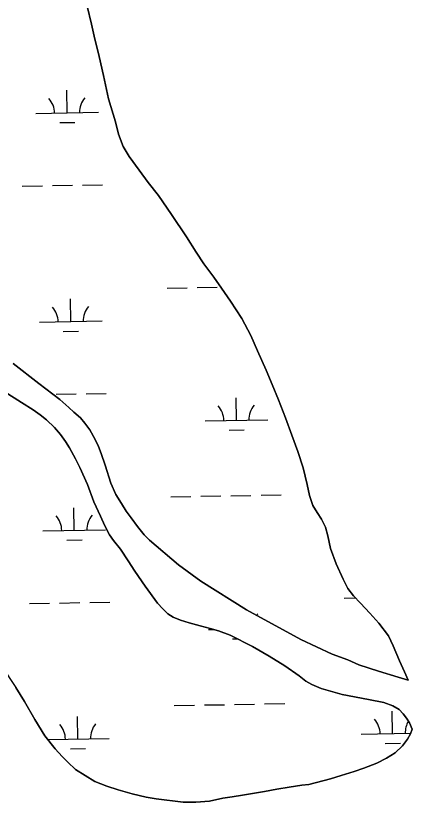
# Model space of a CAD drawing. Extents: x 3892998 to 3931244, y 278583 to 304547.
# Drawn here: x 3916681 to 3917313, y 291206 to 292459 of the extents above; entities that cross this region are included whole.
import ezdxf

# ---------------------------------------------------------------- set-up
doc = ezdxf.new("R2010")
doc.units = 0
doc.layers.add('V-TOPO-SHOR', color=7, linetype='Continuous')
doc.layers.add('V-WETL-SWMP', color=7, linetype='Continuous')

msp = doc.modelspace()

# ---------------------------------------------------------------- linework, layer by layer
at = {"layer": 'V-TOPO-SHOR'}
for points in [[(3917161.5, 291667.5), (3917154.5, 291678.8), (3917149.3, 291694.6), (3917145.5, 291712.5), (3917139.1, 291739), (3917130.6, 291765.1), (3917120.9, 291791.2), (3917111.3, 291818.4), (3917100.1, 291847.3), (3917089.7, 291871.9), (3917080, 291894.6), (3917066.2, 291925.1), (3917055.9, 291949.7), (3917041.2, 291977), (3917023.5, 292004.5), (3917009.1, 292025.2), (3916996.6, 292042.6), (3916980.9, 292063.8), (3916968.5, 292082.8), (3916953.3, 292107.2), (3916929.3, 292142.5), (3916908.4, 292173.1), (3916892, 292193.7), (3916877.7, 292213.4), (3916862, 292235.1), (3916852.2, 292250.8), (3916844.7, 292270.4), (3916840.2, 292290.2), (3916828.6, 292326.7), (3916820.8, 292364), (3916814.1, 292394.3), (3916806.2, 292426.7), (3916801.8, 292445.9), (3916794.7, 292474.8)], [(3916676.8, 291905.4), (3916717.8, 291873.5), (3916751.2, 291848), (3916765.8, 291835.1), (3916773.7, 291827.8), (3916784.4, 291818.4), (3916791.2, 291810.3), (3916799.1, 291799.7), (3916807.8, 291783.8), (3916812.7, 291772.8), (3916817.2, 291761.6), (3916823.6, 291743.3), (3916832.6, 291714.5), (3916840.5, 291696.3), (3916849.4, 291682.3), (3916857, 291670), (3916865, 291659.2), (3916874.9, 291645.6), (3916885.5, 291632.3), (3916894.3, 291623.8), (3916940.6, 291584.4), (3916975.9, 291558.3), (3917049.1, 291512.7), (3917135.5, 291465.3), (3917185.5, 291442), (3917210.4, 291432.8), (3917227.9, 291425), (3917259.1, 291414.7)], [(3917313.2, 291322.5), (3917308.6, 291332.3), (3917304, 291340.1), (3917298.9, 291346.8), (3917292.4, 291353.6), (3917282.4, 291359.8), (3917267.8, 291364.9), (3917243.3, 291370), (3917201.6, 291377.8), (3917182.6, 291382.9), (3917168, 291387.2), (3917153.1, 291393.5), (3917143.5, 291399), (3917132.9, 291407.4), (3917109.8, 291423.6), (3917085, 291439), (3917058.7, 291454.1), (3917023, 291472.3), (3917004.5, 291479), (3916991.2, 291482.9), (3916975, 291487.3), (3916957.4, 291491.8), (3916943.9, 291496), (3916932, 291500.8), (3916923.4, 291506.3), (3916915.3, 291514), (3916907.1, 291523.3), (3916887.1, 291550.5), (3916870.7, 291574.5), (3916860.2, 291590.7), (3916848, 291609.2), (3916836.9, 291623.3), (3916830.7, 291632.3), (3916822.9, 291646.3), (3916815.9, 291662), (3916805.7, 291684.5), (3916795.5, 291712.2), (3916783, 291739.3), (3916776.1, 291753.5), (3916766.9, 291770.9), (3916760.4, 291780.9), (3916752.1, 291792), (3916743, 291803.1), (3916730.2, 291815.3), (3916720, 291823.5), (3916708.5, 291831.3), (3916690, 291842.8), (3916662.3, 291860.3)], [(3917306.9, 291400.6), (3917300.7, 291413.9), (3917292.8, 291431.3), (3917282.6, 291455.5), (3917275.1, 291471.2), (3917260, 291491.2), (3917245.6, 291507.1), (3917230.4, 291523), (3917219.4, 291534.9), (3917210.7, 291546.7), (3917203.1, 291561.4), (3917191.6, 291586.2), (3917182.9, 291610.4), (3917178.3, 291630.6), (3917174.6, 291644.5), (3917168.5, 291656.9), (3917161.5, 291667.5)], [(3916658.3, 291423.4), (3916680.9, 291388.9), (3916695.1, 291366.5), (3916711.4, 291338.1), (3916727.3, 291312), (3916743.6, 291291.3), (3916754.9, 291278.8), (3916763.9, 291269.7), (3916776.2, 291258.4), (3916806.9, 291239.2), (3916826.4, 291231.5), (3916844.4, 291225.9), (3916866.7, 291219.5), (3916889.1, 291214.2), (3916904.7, 291211.2), (3916947.9, 291206.3), (3916968.3, 291206), (3916989.9, 291208), (3917010.9, 291212.3), (3917025.9, 291214.9), (3917042.3, 291217.4), (3917077.5, 291223.2), (3917097.3, 291226.6), (3917117.1, 291230)], [(3917259.1, 291414.7), (3917290.9, 291405.3), (3917306.9, 291400.6)], [(3917117.1, 291230), (3917137.2, 291233), (3917148.4, 291234.4), (3917182.8, 291243.3), (3917200, 291248.5), (3917220.6, 291255), (3917235.7, 291260.2), (3917256.7, 291268.2), (3917272.2, 291276), (3917285.9, 291284.9), (3917297.6, 291296), (3917305.8, 291306.5), (3917310.1, 291314.9), (3917313.2, 291322.5)]]:
    msp.add_lwpolyline(points, dxfattribs=at)
at = {"layer": 'V-WETL-SWMP'}
for p, q in [((3916762.8, 292304.6), (3916762.2, 292340.6)), ((3916712.8, 292303.7), (3916812.8, 292305.5)), ((3916751.1, 292289), (3916775.1, 292289.4)), ((3916691.4, 292187.9), (3916723.4, 292188.5)), ((3916739.4, 292188.8), (3916771.4, 292189.3)), ((3916787.4, 292189.6), (3916819.4, 292190.1)), ((3916922.3, 292025.4), (3916954.3, 292026)), ((3916970.3, 292026.2), (3917002.3, 292026.8)), ((3916768.6, 291972), (3916768, 292008)), ((3916718.6, 291971.1), (3916818.6, 291972.9)), ((3916756.8, 291956.4), (3916780.8, 291956.8)), ((3916662.3, 291860.3), (3916690, 291842.8)), ((3916745.2, 291856.1), (3916777.2, 291856.7)), ((3916793.2, 291857), (3916825.2, 291857.5)), ((3917032.8, 291814.7), (3917032.2, 291850.7)), ((3916690, 291842.8), (3916708.5, 291831.3)), ((3916708.5, 291831.3), (3916720, 291823.5)), ((3916720, 291823.5), (3916730.2, 291815.3)), ((3916730.2, 291815.3), (3916743, 291803.1)), ((3916982.8, 291813.8), (3917082.8, 291815.5)), ((3916743, 291803.1), (3916752.1, 291792)), ((3917021, 291799), (3917045, 291799.5)), ((3916752.1, 291792), (3916760.4, 291780.9)), ((3916760.4, 291780.9), (3916766.9, 291770.9)), ((3916766.9, 291770.9), (3916776.1, 291753.5)), ((3916776.1, 291753.5), (3916783, 291739.3)), ((3916783, 291739.3), (3916795.5, 291712.2)), ((3916795.5, 291712.2), (3916805.7, 291684.5)), ((3916805.7, 291684.5), (3916815.9, 291662)), ((3916928, 291692.8), (3916960, 291693.3)), ((3916976, 291693.6), (3917008, 291694.2)), ((3917024, 291694.4), (3917056, 291695)), ((3917072, 291695.3), (3917104, 291695.8)), ((3916774.3, 291639.4), (3916773.7, 291675.4)), ((3916815.9, 291662), (3916822.9, 291646.3)), ((3916822.9, 291646.3), (3916830.7, 291632.3)), ((3916724.3, 291638.5), (3916824.3, 291640.2)), ((3916762.6, 291623.7), (3916786.6, 291624.1)), ((3916830.7, 291632.3), (3916836.9, 291623.3)), ((3916836.9, 291623.3), (3916848, 291609.2)), ((3916848, 291609.2), (3916860.2, 291590.7)), ((3916860.2, 291590.7), (3916870.7, 291574.5)), ((3916870.7, 291574.5), (3916887.1, 291550.5)), ((3916887.1, 291550.5), (3916907.1, 291523.3)), ((3916702.9, 291522.7), (3916734.9, 291523.2)), ((3916750.9, 291523.5), (3916782.9, 291524.1)), ((3916798.9, 291524.3), (3916830.9, 291524.9)), ((3916907.1, 291523.3), (3916915.3, 291514)), ((3917204.8, 291531.4), (3917222.4, 291531.7)), ((3916915.3, 291514), (3916923.4, 291506.3)), ((3916923.4, 291506.3), (3916932, 291500.8)), ((3916932, 291500.8), (3916943.9, 291496)), ((3916943.9, 291496), (3916957.4, 291491.8)), ((3916957.4, 291491.8), (3916975, 291487.3)), ((3916975, 291487.3), (3916991.2, 291482.9)), ((3916988.5, 291481.2), (3916996.6, 291481.3)), ((3916991.2, 291482.9), (3917004.5, 291479)), ((3917004.5, 291479), (3917023, 291472.3)), ((3917023, 291472.3), (3917058.7, 291454.1)), ((3917026.8, 291466.4), (3917034.3, 291466.5)), ((3917058.7, 291454.1), (3917085, 291439)), ((3917085, 291439), (3917109.8, 291423.6)), ((3917109.8, 291423.6), (3917132.9, 291407.4)), ((3917132.9, 291407.4), (3917143.5, 291399)), ((3917143.5, 291399), (3917153.1, 291393.5)), ((3916695.1, 291366.5), (3916680.9, 291388.9)), ((3917153.1, 291393.5), (3917168, 291387.2)), ((3917168, 291387.2), (3917182.6, 291382.9)), ((3917182.6, 291382.9), (3917201.6, 291377.8)), ((3917201.6, 291377.8), (3917243.3, 291370)), ((3916711.4, 291338.1), (3916695.1, 291366.5)), ((3916933.8, 291360.1), (3916965.8, 291360.7)), ((3916981.8, 291361), (3917013.8, 291361.5)), ((3917029.8, 291361.8), (3917061.8, 291362.4)), ((3917077.8, 291362.6), (3917109.8, 291363.2)), ((3917243.3, 291370), (3917267.8, 291364.9)), ((3917267.8, 291364.9), (3917282.4, 291359.8)), ((3917282.4, 291359.8), (3917292.4, 291353.6)), ((3917281.9, 291315.4), (3917281.3, 291351.4)), ((3917292.4, 291353.6), (3917298.9, 291346.8)), ((3917298.9, 291346.8), (3917304, 291340.1)), ((3916727.3, 291312), (3916711.4, 291338.1)), ((3916780.1, 291306.7), (3916779.5, 291342.7)), ((3917304, 291340.1), (3917308.6, 291332.3)), ((3917308.6, 291332.3), (3917313.2, 291322.5)), ((3917313.2, 291322.5), (3917310.1, 291314.9)), ((3916743.6, 291291.3), (3916727.3, 291312)), ((3916732.1, 291305.9), (3916830.1, 291307.6)), ((3917231.9, 291314.6), (3917310.5, 291315.9)), ((3917310.1, 291314.9), (3917305.8, 291306.5)), ((3917270.2, 291299.8), (3917294.2, 291300.2)), ((3917297.6, 291296), (3917285.9, 291284.9)), ((3917305.8, 291306.5), (3917297.6, 291296)), ((3916754.9, 291278.8), (3916743.6, 291291.3)), ((3916768.4, 291291.1), (3916792.4, 291291.5)), ((3917285.9, 291284.9), (3917272.2, 291276)), ((3916763.9, 291269.7), (3916754.9, 291278.8)), ((3917272.2, 291276), (3917256.7, 291268.2)), ((3916776.2, 291258.4), (3916763.9, 291269.7)), ((3916806.9, 291239.2), (3916776.2, 291258.4)), ((3917235.7, 291260.2), (3917220.6, 291255)), ((3917256.7, 291268.2), (3917235.7, 291260.2)), ((3917200, 291248.5), (3917182.8, 291243.3)), ((3917220.6, 291255), (3917200, 291248.5)), ((3916826.4, 291231.5), (3916806.9, 291239.2)), ((3917137.2, 291233), (3917117.1, 291230)), ((3917148.4, 291234.4), (3917137.2, 291233)), ((3917182.8, 291243.3), (3917148.4, 291234.4)), ((3916844.4, 291225.9), (3916826.4, 291231.5)), ((3916866.7, 291219.5), (3916844.4, 291225.9)), ((3917077.5, 291223.2), (3917042.3, 291217.4)), ((3917097.3, 291226.6), (3917077.5, 291223.2)), ((3917117.1, 291230), (3917097.3, 291226.6)), ((3916889.1, 291214.2), (3916866.7, 291219.5)), ((3916904.7, 291211.2), (3916889.1, 291214.2)), ((3916947.9, 291206.3), (3916904.7, 291211.2)), ((3916989.9, 291208), (3916968.2, 291206)), ((3917010.9, 291212.3), (3916989.9, 291208)), ((3917025.9, 291214.9), (3917010.9, 291212.3)), ((3917042.3, 291217.4), (3917025.9, 291214.9)), ((3916968.2, 291206), (3916947.9, 291206.3))]:
    msp.add_line(p, q, dxfattribs=at)
for points in [[(3916794.7, 292474.8), (3916801.8, 292445.9), (3916806.2, 292426.7), (3916814.1, 292394.3), (3916820.8, 292364), (3916828.6, 292326.7), (3916840.2, 292290.2), (3916844.7, 292270.4), (3916852.2, 292250.8), (3916862, 292235.1), (3916877.7, 292213.4), (3916892, 292193.7), (3916908.4, 292173.1), (3916929.3, 292142.5), (3916953.3, 292107.2), (3916968.5, 292082.8), (3916980.9, 292063.8), (3916996.6, 292042.6), (3917009.1, 292025.2), (3917023.5, 292004.5), (3917041.2, 291977), (3917055.9, 291949.7), (3917066.2, 291925.1), (3917080, 291894.6)], [(3917306.9, 291400.6), (3917290.9, 291405.3), (3917259.1, 291414.7), (3917227.9, 291425), (3917210.4, 291432.8), (3917185.5, 291442), (3917135.5, 291465.3), (3917049.1, 291512.7), (3916975.9, 291558.3), (3916940.6, 291584.4), (3916894.3, 291623.8), (3916885.5, 291632.3), (3916874.9, 291645.6), (3916865, 291659.2), (3916857, 291670), (3916849.4, 291682.3), (3916840.5, 291696.3), (3916832.6, 291714.5), (3916823.6, 291743.3), (3916817.2, 291761.6), (3916812.7, 291772.8), (3916807.8, 291783.8), (3916799.1, 291799.7), (3916791.2, 291810.3), (3916784.4, 291818.4), (3916773.7, 291827.8), (3916765.8, 291835.1), (3916751.2, 291848), (3916717.8, 291873.5), (3916676.8, 291905.4)], [(3917080, 291894.6), (3917089.7, 291871.9), (3917100.1, 291847.3), (3917111.3, 291818.4), (3917120.9, 291791.2), (3917130.6, 291765.1), (3917139.1, 291739), (3917145.5, 291712.5), (3917149.3, 291694.6), (3917154.5, 291678.8), (3917161.5, 291667.5), (3917168.5, 291656.9), (3917174.6, 291644.5), (3917178.3, 291630.6), (3917182.9, 291610.4), (3917191.6, 291586.2), (3917203.1, 291561.4), (3917210.7, 291546.7), (3917219.4, 291534.9), (3917230.4, 291523), (3917245.6, 291507.1), (3917259.9, 291491.2), (3917275.1, 291471.2), (3917282.6, 291455.5), (3917292.8, 291431.3), (3917300.7, 291413.9), (3917306.9, 291400.6)]]:
    msp.add_lwpolyline(points, dxfattribs=at)
for centre, start, end in [((3916707.6, 292304.1), 0.2199, 41.7635), ((3916818, 292306), 140.2199, 181.7635), ((3916713.3, 291971.5), 0.2199, 41.7635), ((3916823.8, 291973.4), 140.2199, 181.7635), ((3916977.5, 291814.2), 0.2199, 41.7635), ((3917088, 291816.1), 140.2199, 181.7635), ((3916719.1, 291638.9), 0.2199, 41.7635), ((3916829.6, 291640.8), 140.2199, 181.7635), ((3917093.8, 291483.5), 140.2199, 144.5828), ((3917226.7, 291314.9), 0.2199, 41.7635), ((3917337.2, 291316.9), 148.8927, 181.7635), ((3916724.9, 291306.3), 0.2199, 41.7635), ((3916835.3, 291308.2), 140.2199, 181.7635)]:
    msp.add_arc(centre, 35.2, start, end, dxfattribs=at)

doc.saveas('drawing.dxf')
